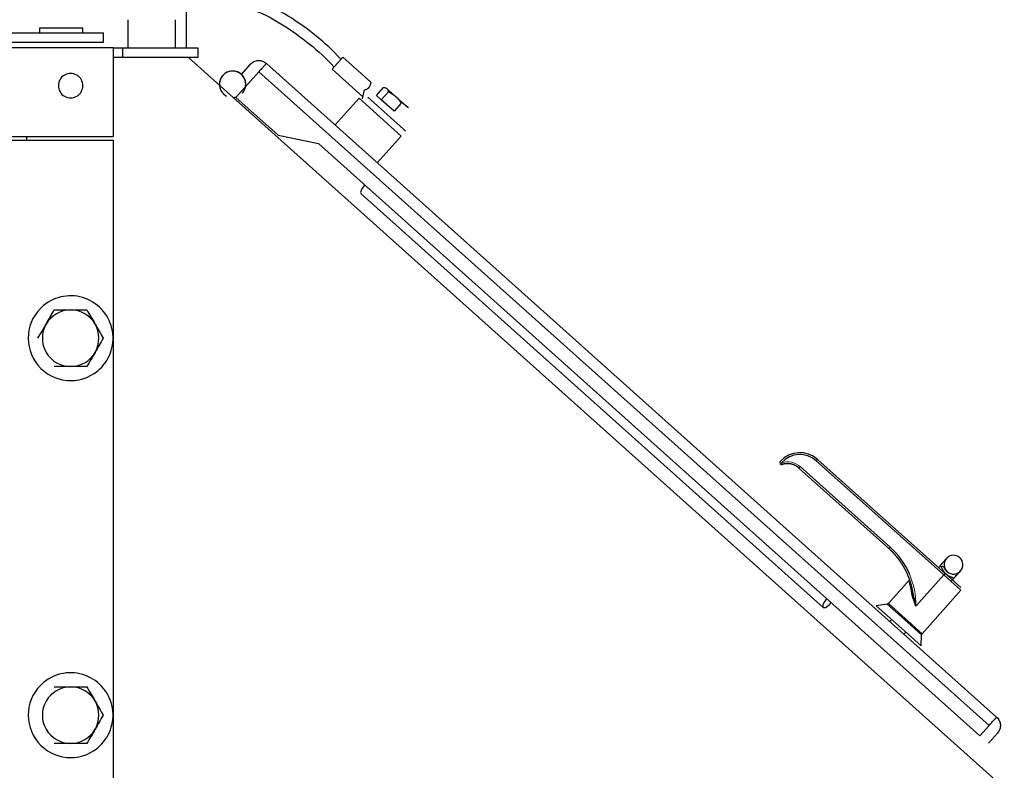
# Model space of a CAD drawing. Header units: inches. Extents: x 0 to 29700, y -16 to 21000.
# Tile 346 of 376: x 20470 to 20992, y 17010 to 17409. Entities that reach past the tile are written whole.
import ezdxf

# ---------------------------------------------------------------- set-up
doc = ezdxf.new("R2010")
doc.units = ezdxf.units.IN
doc.layers.add('254', color=7, linetype='Continuous', true_color=0xffffff)
doc.styles.add('latin_extended', font='simplex.shx')
doc.dimstyles.get("Standard").update_dxf_attribs({"dimtxt": 0.18, "dimasz": 0.18, "dimexe": 0.18, "dimexo": 0.0625, "dimgap": 0.09, "dimtad": 0, "dimtih": 1, "dimtoh": 1, "dimdec": 4, "dimzin": 0, "dimdsep": 46, "dimtxsty": 'Standard', "dimcen": 0.09, "dimadec": 0, "dimazin": 0, "dimtfac": 1, "dimtdec": 4, "dimtofl": 0, "dimtmove": 0, "dimatfit": 3, "dimfxl": 1, "dimtolj": 1, "dimtzin": 0, "dimarcsym": 0})

# ---------------------------------------------------------------- blocks, each defined once
blk = doc.blocks.new('_U5')
at = {"layer": '254', "color": 3, "linetype": 'Continuous', "lineweight": 13, "transparency": 16777216}
for p, q in [((27220.43, 17368.72), (27220.43, 13173.69)), ((18363.86, 15513.19), (18363.86, 13173.69)), ((18538.86, 13223.69), (27045.43, 13223.69))]:
    blk.add_line(p, q, dxfattribs=at)
at = {"layer": '254', "color": 3, "transparency": 16777216}
for points in [[(18538.86, 13252.86), (18538.86, 13194.52), (18363.86, 13223.69)], [(27045.43, 13194.52), (27045.43, 13252.86), (27220.43, 13223.69)]]:
    blk.add_solid(points, dxfattribs=at)
at = {"layer": 'Defpoints', "color": 0, "transparency": 16777216}
for p in [(27220.43, 17418.72), (18363.86, 15563.19), (27220.43, 13223.69)]:
    blk.add_point(p, dxfattribs=at)
at = {"layer": '254', "color": 2, "lineweight": 13, "transparency": 16777216, "insert": (22483.81, 13486.19), "char_height": 175, "attachment_point": 1, "style": 'latin_extended'}
blk.add_mtext('\\A1;8857', dxfattribs=at)

msp = doc.modelspace()

# ---------------------------------------------------------------- linework, layer by layer
at = {"layer": '254', "color": 2, "linetype": 'Continuous', "lineweight": 25}
for p, q in [((20558.36, 17393.694), (20558.36, 17412.694)), ((20527.36, 17393.694), (20527.36, 17408.694)), ((20552.36, 17408.694), (20552.36, 17393.694)), ((20094.36, 17401.694), (20514.36, 17401.694)), ((20480.36, 17404.194), (20480.36, 17401.694)), ((20503.36, 17404.194), (20480.36, 17404.194)), ((20503.36, 17401.694), (20503.36, 17404.194)), ((20514.36, 17396.694), (20514.36, 17401.694)), ((20134.36, 17396.694), (20474.36, 17396.694)), ((20474.36, 17396.694), (20514.36, 17396.694)), ((20519.36, 17393.694), (20089.36, 17393.694)), ((20519.36, 17393.694), (20519.36, 17346.694)), ((20519.36, 17393.694), (20524.36, 17393.694)), ((20524.36, 17393.694), (20524.36, 17388.694)), ((20524.36, 17393.694), (20564.36, 17393.694)), ((20564.36, 17393.694), (20564.36, 17388.694)), ((20524.36, 17388.694), (20519.36, 17388.694)), ((20564.36, 17388.694), (20524.36, 17388.694)), ((20989.36, 17003.694), (20559.36, 17388.694)), ((20587.432, 17379.667), (20592.244, 17385.041)), ((20988.124, 17038.644), (20600.717, 17385.509)), ((20635.585, 17382.477), (20638.42, 17385.643)), ((20638.42, 17385.643), (20641.255, 17388.81)), ((20656.155, 17375.469), (20641.255, 17388.81)), ((20596.714, 17381.039), (20584.565, 17367.469)), ((20635.585, 17382.477), (20651.959, 17367.817)), ((20656.155, 17375.469), (20655.838, 17373.987)), ((20651.718, 17366.691), (20652.737, 17371.446)), ((20659.128, 17368.512), (20662.921, 17372.748)), ((20665.483, 17370.453), (20661.691, 17366.217)), ((20664.25, 17372.516), (20665.523, 17371.377)), ((20665.523, 17371.377), (20671.054, 17366.424)), ((20584.565, 17367.469), (20606.915, 17347.458)), ((20649.896, 17366.979), (20637.222, 17352.824)), ((20672.247, 17346.968), (20649.896, 17366.979)), ((20654.466, 17367.585), (20673.415, 17350.62)), ((20661.691, 17366.217), (20659.128, 17368.512)), ((20668.504, 17360.118), (20661.691, 17366.217)), ((20672.296, 17364.353), (20668.504, 17360.118)), ((20671.054, 17366.424), (20675.742, 17362.227)), ((20676.17, 17361.844), (20675.742, 17362.227)), ((20673.415, 17350.62), (20674.152, 17349.96)), ((20674.582, 17349.575), (20674.152, 17349.96)), ((20089.36, 17346.694), (20519.36, 17346.694)), ((20089.36, 17344.694), (20519.36, 17344.694)), ((20473.36, 17346.689), (20473.36, 17344.686)), ((20519.36, 17344.694), (20519.36, 16534.694)), ((20606.915, 17347.458), (20628.447, 17342.944)), ((20979.31, 17028.799), (20628.447, 17342.944)), ((20659.573, 17332.812), (20672.247, 17346.968)), ((20650.96, 17316.363), (20896.078, 17096.897)), ((20930.976, 17128.066), (20883.21, 17170.834)), ((20883.863, 17171.591), (20931.629, 17128.824)), ((20960.753, 17114.828), (20893.113, 17175.389)), ((20960.243, 17113.943), (20960.072, 17114.095)), ((20960.243, 17113.943), (20969.183, 17105.938)), ((20969.105, 17107.35), (20960.753, 17114.828)), ((20941.616, 17111.129), (20930.711, 17098.949)), ((20948.592, 17082.94), (20969.183, 17105.938)), ((20930.108, 17098.626), (20924.309, 17097.795)), ((20936.229, 17087.122), (20924.309, 17097.795)), ((20930.108, 17098.626), (20939.223, 17090.466)), ((20939.652, 17090.945), (20930.711, 17098.949)), ((20935.927, 17094.28), (20935.498, 17093.801)), ((20932.504, 17090.457), (20931.503, 17089.34)), ((20948.149, 17076.449), (20936.229, 17087.122)), ((20939.223, 17090.466), (20948.337, 17082.305)), ((20948.592, 17082.94), (20939.652, 17090.945)), ((20942.948, 17087.131), (20943.377, 17087.61)), ((20938.953, 17082.669), (20939.954, 17083.787)), ((20948.149, 17076.449), (20948.337, 17082.305)), ((20979.31, 17028.799), (20984.122, 17034.174)), ((20988.592, 17030.172), (20983.78, 17024.797))]:
    msp.add_line(p, q, dxfattribs=at)
at = {"layer": '254', "color": 110, "linetype": 'Continuous', "lineweight": 13}
for p, q in [((20596.714, 17381.039), (20984.122, 17034.174)), ((20960.072, 17114.095), (20892.432, 17174.657)), ((20960.072, 17114.095), (20945.274, 17097.567))]:
    msp.add_line(p, q, dxfattribs=at)
at = {"layer": '254', "color": 2, "linetype": 'Continuous', "lineweight": 25}
for centre, radius, start, end in [((20496.86, 17373.694), 6.5, 90, 150), ((20496.86, 17373.694), 6.5, 30, 90), ((20582.763, 17374.452), 7, 48.16036, 243.43224), ((20582.763, 17374.452), 7, 318.16036, 138.16036), ((20582.763, 17374.452), 7, 318.16036, 75.43036), ((20582.763, 17374.452), 7, 48.16036, 63.43786), ((20582.763, 17374.452), 7, 349.15974, 48.16036), ((20496.86, 17373.694), 6.5, 150, 210), ((20496.86, 17373.694), 6.5, 330, 30), ((20582.763, 17374.452), 7, 138.16036, 183.74536), ((20496.86, 17373.694), 6.5, 210, 270), ((20496.86, 17373.694), 6.5, 270, 330), ((20582.763, 17374.452), 7, 272.57536, 287.15536), ((20496.86, 17239.694), 22.5, 309.64533, 129.64533), ((20496.86, 17239.694), 22.5, 129.64533, 309.64533), ((20496.86, 17239.694), 15, 90, 150), ((20496.86, 17239.694), 15, 30, 90), ((20496.86, 17239.694), 15, 150, 210), ((20496.86, 17239.694), 15, 330, 30), ((20496.86, 17239.694), 15, 210, 270), ((20496.86, 17239.694), 15, 270, 330), ((20883.775, 17164.959), 14, 48.16036, 138.16036), ((20883.76, 17164.972), 13, 48.16036, 138.16036), ((20874.09, 17173.63), 1, 138.16036, 288.16036), ((20904.28, 17098.278), 41, 23.51117, 48.16036), ((20965.246, 17119.53), 5, 48.16036, 228.16036), ((20965.246, 17119.53), 5, 228.16036, 48.16036), ((20496.86, 17039.694), 22.5, 309.64533, 129.64533), ((20496.86, 17039.694), 22.5, 129.64533, 309.64533), ((20496.86, 17039.694), 15, 90, 150), ((20496.86, 17039.694), 15, 30, 90), ((20496.86, 17039.694), 15, 150, 210), ((20496.86, 17039.694), 15, 330, 30), ((20496.86, 17039.694), 15, 210, 270), ((20496.86, 17039.694), 15, 270, 330)]:
    msp.add_arc(centre, radius, start, end, dxfattribs=at)
at = {"layer": '254', "color": 110, "linetype": 'Continuous', "lineweight": 13}
for centre, radius, start, end in [((20877.192, 17164.141), 10, 48.16036, 108.16036), ((20904.28, 17098.278), 41, 359.00637, 23.51117)]:
    msp.add_arc(centre, radius, start, end, dxfattribs=at)
at = {"layer": '254', "color": 2, "linetype": 'Continuous', "lineweight": 25}
for centre, major_axis, ratio, start_param, end_param in [((20653.628, 17319.343), (2.668, 2.98), 0.3826834, 1.3729742, 3.1415927), ((20874.09, 17173.63), (-0.312, 0.95), 0.0095338, 1.5542849, 3.1415927), ((20883.877, 17171.579), (-0.667, -0.745), 0.0190649, 4.712389, 6.2831387), ((20892.446, 17174.644), (0.667, 0.745), 0.0190649, 0.0000714, 1.5707961), ((20931.643, 17128.811), (0.667, 0.745), 0.0190649, 1.5707963, 3.1415213), ((20960.086, 17114.082), (-0.667, -0.745), 0.0190649, 3.1416396, 4.7123888), ((20942.708, 17105.002), (-0.985, -0.173), 0.4558897, 1.9154057, 3.1415923), ((20898.747, 17099.877), (-2.668, -2.98), 0.3826834, 4.5145668, 6.2831853), ((20898.747, 17099.877), (-2.668, -2.98), 0.3826834, 0.0000003, 1.7686185)]:
    msp.add_ellipse(centre, major_axis=major_axis, ratio=ratio, start_param=start_param, end_param=end_param, dxfattribs=at)
for points, knots in [([(20640.255, 17387.692), (20631.862, 17396.797), (20617.959, 17407.743), (20596.91, 17419.583), (20585.392, 17421.475), (20579.36, 17421.694)], [0, 0, 0, 0, 0.5082549, 0.7538279, 1, 1, 1, 1]), ([(20579.36, 17416.194), (20584.741, 17415.982), (20595.22, 17414.259), (20615.05, 17403.011), (20628.407, 17392.52), (20636.586, 17383.595)], [0, 0, 0, 0, 0.232874, 0.4738571, 1, 1, 1, 1]), ([(20592.244, 17385.041), (20592.506, 17385.334), (20592.797, 17385.601), (20593.425, 17386.072), (20593.762, 17386.277), (20594.47, 17386.617), (20594.841, 17386.753), (20595.602, 17386.948), (20595.992, 17387.008), (20596.776, 17387.052), (20597.17, 17387.035), (20597.948, 17386.924), (20598.331, 17386.831), (20599.072, 17386.57), (20599.43, 17386.404), (20600.106, 17386.004), (20600.424, 17385.771), (20600.717, 17385.509)], [0, 0, 0, 0, 0.125, 0.125, 0.25, 0.25, 0.375, 0.375, 0.5, 0.5, 0.625, 0.625, 0.75, 0.75, 0.875, 0.875, 1, 1, 1, 1]), ([(20600.717, 17385.509), (20600.714, 17385.507), (20600.689, 17385.478), (20600.589, 17385.366), (20600.512, 17385.281), (20600.312, 17385.057), (20600.188, 17384.918), (20599.897, 17384.593), (20599.73, 17384.407), (20599.359, 17383.993), (20599.156, 17383.766), (20598.72, 17383.279), (20598.488, 17383.02), (20598.004, 17382.479), (20597.752, 17382.198), (20597.238, 17381.624), (20596.976, 17381.332), (20596.714, 17381.039)], [0, 0, 0, 0, 0.1205207, 0.1205207, 0.2461606, 0.2461606, 0.3718005, 0.3718005, 0.4974404, 0.4974404, 0.6230803, 0.6230803, 0.7487202, 0.7487202, 0.8743601, 0.8743601, 1, 1, 1, 1]), ([(20652.737, 17371.446), (20652.748, 17371.449), (20652.771, 17371.454), (20652.806, 17371.463), (20652.841, 17371.471), (20652.875, 17371.48), (20652.909, 17371.489), (20652.943, 17371.498), (20652.977, 17371.508), (20653.011, 17371.517), (20653.044, 17371.527), (20653.078, 17371.536), (20653.111, 17371.546), (20653.144, 17371.556), (20653.177, 17371.566), (20653.209, 17371.577), (20653.242, 17371.587), (20653.274, 17371.598), (20653.306, 17371.608), (20653.338, 17371.619), (20653.37, 17371.63), (20653.402, 17371.642), (20653.433, 17371.653), (20653.464, 17371.664), (20653.495, 17371.676), (20653.526, 17371.688), (20653.557, 17371.699), (20653.587, 17371.711), (20653.618, 17371.724), (20653.648, 17371.736), (20653.678, 17371.748), (20653.708, 17371.761), (20653.737, 17371.773), (20653.767, 17371.786), (20653.796, 17371.799), (20653.825, 17371.812), (20653.844, 17371.821), (20653.854, 17371.825)], [0, 0, 0, 0, 0.0306933, 0.0612539, 0.0916824, 0.1219795, 0.1521459, 0.1821822, 0.2120892, 0.2418674, 0.2715176, 0.3010405, 0.3304368, 0.3597073, 0.3888526, 0.4178736, 0.4467709, 0.4755453, 0.5041976, 0.5327286, 0.5611391, 0.5894298, 0.6176016, 0.6456553, 0.6735917, 0.7014118, 0.7291162, 0.756706, 0.7841819, 0.8115448, 0.8387958, 0.8659356, 0.8929651, 0.9198854, 0.9466973, 0.9734019, 1, 1, 1, 1]), ([(20653.854, 17371.825), (20653.863, 17371.829), (20653.882, 17371.838), (20653.91, 17371.851), (20653.937, 17371.864), (20653.965, 17371.878), (20653.993, 17371.891), (20654.02, 17371.905), (20654.047, 17371.919), (20654.074, 17371.933), (20654.101, 17371.947), (20654.127, 17371.961), (20654.154, 17371.975), (20654.18, 17371.99), (20654.206, 17372.004), (20654.232, 17372.019), (20654.258, 17372.033), (20654.283, 17372.048), (20654.309, 17372.063), (20654.334, 17372.078), (20654.359, 17372.093), (20654.384, 17372.109), (20654.408, 17372.124), (20654.433, 17372.14), (20654.457, 17372.155), (20654.481, 17372.171), (20654.505, 17372.187), (20654.529, 17372.203), (20654.552, 17372.219), (20654.576, 17372.235), (20654.599, 17372.251), (20654.622, 17372.267), (20654.645, 17372.284), (20654.667, 17372.3), (20654.69, 17372.317), (20654.712, 17372.334), (20654.734, 17372.351), (20654.756, 17372.368), (20654.777, 17372.385), (20654.799, 17372.402), (20654.82, 17372.419), (20654.841, 17372.436), (20654.862, 17372.454), (20654.883, 17372.471), (20654.903, 17372.489), (20654.923, 17372.507), (20654.943, 17372.524), (20654.963, 17372.542), (20654.983, 17372.56), (20655.002, 17372.578), (20655.021, 17372.596), (20655.041, 17372.615), (20655.059, 17372.633), (20655.078, 17372.651), (20655.096, 17372.67), (20655.115, 17372.688), (20655.133, 17372.707), (20655.15, 17372.726), (20655.168, 17372.744), (20655.191, 17372.77), (20655.219, 17372.801), (20655.253, 17372.839), (20655.285, 17372.878), (20655.317, 17372.917), (20655.348, 17372.956), (20655.378, 17372.995), (20655.407, 17373.035), (20655.435, 17373.076), (20655.463, 17373.116), (20655.49, 17373.157), (20655.516, 17373.198), (20655.541, 17373.24), (20655.566, 17373.282), (20655.589, 17373.324), (20655.612, 17373.366), (20655.634, 17373.409), (20655.655, 17373.452), (20655.675, 17373.495), (20655.694, 17373.539), (20655.713, 17373.583), (20655.73, 17373.627), (20655.747, 17373.671), (20655.763, 17373.716), (20655.777, 17373.76), (20655.791, 17373.805), (20655.804, 17373.85), (20655.817, 17373.896), (20655.828, 17373.941), (20655.835, 17373.972), (20655.838, 17373.987)], [0, 0, 0, 0, 0.0092933, 0.0185579, 0.0277942, 0.0370024, 0.0461831, 0.0553365, 0.0644629, 0.0735627, 0.0826363, 0.0916841, 0.1007063, 0.1097033, 0.1186756, 0.1276235, 0.1365474, 0.1454476, 0.1543245, 0.1631786, 0.1720101, 0.1808196, 0.1896073, 0.1983737, 0.2071192, 0.2158442, 0.224549, 0.2332342, 0.2419, 0.2505469, 0.2591754, 0.2677859, 0.2763786, 0.2849542, 0.293513, 0.3020555, 0.310582, 0.319093, 0.327589, 0.3360704, 0.3445376, 0.352991, 0.3614312, 0.3698585, 0.3782734, 0.3866764, 0.3950679, 0.4034483, 0.4118182, 0.420178, 0.428528, 0.4368689, 0.4452011, 0.4535249, 0.461841, 0.4701497, 0.4784516, 0.486747, 0.4950365, 0.5033206, 0.5197676, 0.5362316, 0.5527162, 0.5692251, 0.5857618, 0.6023301, 0.6189335, 0.6355757, 0.6522601, 0.6689902, 0.6857697, 0.7026019, 0.7194903, 0.7364383, 0.7534492, 0.7705264, 0.7876731, 0.8048927, 0.8221883, 0.8395631, 0.8570202, 0.8745627, 0.8921936, 0.9099159, 0.9277326, 0.9456465, 0.9636605, 0.9817774, 1, 1, 1, 1]), ([(20883.21, 17170.834), (20883.198, 17170.844), (20883.176, 17170.864), (20883.142, 17170.894), (20883.108, 17170.924), (20883.073, 17170.954), (20883.038, 17170.983), (20883.004, 17171.013), (20882.968, 17171.042), (20882.933, 17171.071), (20882.898, 17171.101), (20882.862, 17171.13), (20882.826, 17171.159), (20882.79, 17171.187), (20882.753, 17171.216), (20882.716, 17171.245), (20882.68, 17171.273), (20882.642, 17171.301), (20882.605, 17171.329), (20882.568, 17171.357), (20882.53, 17171.385), (20882.492, 17171.413), (20882.454, 17171.441), (20882.415, 17171.468), (20882.377, 17171.495), (20882.338, 17171.522), (20882.299, 17171.549), (20882.26, 17171.576), (20882.22, 17171.603), (20882.18, 17171.629), (20882.141, 17171.655), (20882.1, 17171.682), (20882.06, 17171.707), (20882.02, 17171.733), (20881.979, 17171.759), (20881.938, 17171.784), (20881.897, 17171.81), (20881.856, 17171.835), (20881.814, 17171.86), (20881.772, 17171.884), (20881.73, 17171.909), (20881.688, 17171.933), (20881.646, 17171.957), (20881.603, 17171.981), (20881.561, 17172.005), (20881.518, 17172.029), (20881.475, 17172.052), (20881.431, 17172.075), (20881.388, 17172.098), (20881.344, 17172.121), (20881.3, 17172.144), (20881.256, 17172.166), (20881.212, 17172.188), (20881.167, 17172.21), (20881.123, 17172.232), (20881.078, 17172.253), (20881.033, 17172.274), (20880.988, 17172.296), (20880.943, 17172.316), (20880.897, 17172.337), (20880.851, 17172.357), (20880.805, 17172.378), (20880.759, 17172.398), (20880.713, 17172.417), (20880.667, 17172.437), (20880.62, 17172.456), (20880.573, 17172.475), (20880.527, 17172.494), (20880.48, 17172.512), (20880.432, 17172.531), (20880.385, 17172.549), (20880.337, 17172.566), (20880.29, 17172.584), (20880.242, 17172.601), (20880.194, 17172.618), (20880.146, 17172.635), (20880.097, 17172.652), (20880.049, 17172.668), (20880, 17172.684), (20879.952, 17172.7), (20879.903, 17172.715), (20879.854, 17172.73), (20879.805, 17172.745), (20879.755, 17172.76), (20879.706, 17172.774), (20879.657, 17172.789), (20879.607, 17172.803), (20879.557, 17172.816), (20879.507, 17172.829), (20879.457, 17172.843), (20879.407, 17172.855), (20879.357, 17172.868), (20879.306, 17172.88), (20879.256, 17172.892), (20879.205, 17172.904), (20879.155, 17172.915), (20879.104, 17172.926), (20879.041, 17172.94), (20878.967, 17172.955), (20878.88, 17172.972), (20878.794, 17172.988), (20878.706, 17173.003), (20878.619, 17173.017), (20878.531, 17173.031), (20878.443, 17173.043), (20878.354, 17173.055), (20878.265, 17173.066), (20878.176, 17173.076), (20878.086, 17173.086), (20877.996, 17173.094), (20877.906, 17173.101), (20877.815, 17173.108), (20877.724, 17173.114), (20877.633, 17173.119), (20877.542, 17173.122), (20877.451, 17173.125), (20877.359, 17173.127), (20877.267, 17173.128), (20877.175, 17173.129), (20877.083, 17173.128), (20876.99, 17173.126), (20876.898, 17173.123), (20876.805, 17173.12), (20876.712, 17173.115), (20876.619, 17173.11), (20876.526, 17173.103), (20876.433, 17173.095), (20876.34, 17173.087), (20876.247, 17173.077), (20876.154, 17173.067), (20876.061, 17173.055), (20875.967, 17173.043), (20875.874, 17173.03), (20875.781, 17173.015), (20875.688, 17173), (20875.595, 17172.983), (20875.502, 17172.966), (20875.41, 17172.948), (20875.317, 17172.928), (20875.224, 17172.908), (20875.132, 17172.886), (20875.04, 17172.864), (20874.948, 17172.841), (20874.856, 17172.816), (20874.765, 17172.791), (20874.673, 17172.765), (20874.582, 17172.738), (20874.492, 17172.71), (20874.431, 17172.69), (20874.401, 17172.68)], [0, 0, 0, 0, 0.0048035, 0.0096169, 0.0144403, 0.0192736, 0.0241167, 0.0289696, 0.0338324, 0.0387049, 0.0435871, 0.0484791, 0.0533807, 0.0582919, 0.0632127, 0.068143, 0.0730828, 0.0780322, 0.0829909, 0.0879591, 0.0929366, 0.0979234, 0.1029194, 0.1079247, 0.1129392, 0.1179628, 0.1229955, 0.1280373, 0.133088, 0.1381478, 0.1432164, 0.1482938, 0.1533801, 0.1584752, 0.1635789, 0.1686914, 0.1738124, 0.178942, 0.1840801, 0.1892266, 0.1943816, 0.1995448, 0.2047164, 0.2098962, 0.2150842, 0.2202803, 0.2254844, 0.2306966, 0.2359167, 0.2411446, 0.2463804, 0.251624, 0.2568752, 0.2621341, 0.2674006, 0.2726746, 0.277956, 0.2832448, 0.2885409, 0.2938442, 0.2991547, 0.3044724, 0.309797, 0.3151287, 0.3204672, 0.3258126, 0.3311648, 0.3365236, 0.3418891, 0.3472611, 0.3526396, 0.3580245, 0.3634157, 0.3688132, 0.3742168, 0.3796266, 0.3850423, 0.3904641, 0.3958916, 0.401325, 0.4067641, 0.4122088, 0.4176591, 0.4231148, 0.428576, 0.4340424, 0.4395141, 0.4449909, 0.4504728, 0.4559597, 0.4614514, 0.466948, 0.4724493, 0.4779552, 0.4834657, 0.4889807, 0.4945001, 0.5000237, 0.5093333, 0.51867, 0.5280334, 0.5374232, 0.5468388, 0.55628, 0.5657464, 0.5752375, 0.584753, 0.5942924, 0.6038552, 0.6134411, 0.6230497, 0.6326804, 0.6423328, 0.6520065, 0.661701, 0.6714159, 0.6811505, 0.6909046, 0.7006775, 0.7104687, 0.7202779, 0.7301044, 0.7399478, 0.7498074, 0.759683, 0.7695737, 0.7794793, 0.789399, 0.7993324, 0.8092789, 0.819238, 0.8292091, 0.8391917, 0.8491851, 0.8591888, 0.8692023, 0.879225, 0.8892563, 0.8992956, 0.9093423, 0.9193958, 0.9294556, 0.9395211, 0.9495917, 0.9596668, 0.9697457, 0.979828, 0.9899129, 1, 1, 1, 1]), ([(20943.693, 17105.174), (20943.687, 17105.208), (20943.675, 17105.275), (20943.657, 17105.377), (20943.639, 17105.478), (20943.62, 17105.58), (20943.6, 17105.683), (20943.581, 17105.786), (20943.561, 17105.89), (20943.541, 17105.994), (20943.52, 17106.099), (20943.499, 17106.204), (20943.477, 17106.31), (20943.455, 17106.416), (20943.433, 17106.522), (20943.41, 17106.629), (20943.387, 17106.737), (20943.363, 17106.845), (20943.339, 17106.953), (20943.315, 17107.062), (20943.29, 17107.172), (20943.265, 17107.282), (20943.239, 17107.392), (20943.213, 17107.503), (20943.187, 17107.614), (20943.16, 17107.726), (20943.132, 17107.838), (20943.104, 17107.95), (20943.076, 17108.064), (20943.047, 17108.177), (20943.018, 17108.291), (20942.988, 17108.405), (20942.957, 17108.52), (20942.927, 17108.636), (20942.895, 17108.751), (20942.864, 17108.868), (20942.831, 17108.984), (20942.799, 17109.101), (20942.765, 17109.219), (20942.732, 17109.337), (20942.697, 17109.455), (20942.663, 17109.574), (20942.627, 17109.693), (20942.591, 17109.813), (20942.555, 17109.933), (20942.518, 17110.053), (20942.481, 17110.174), (20942.443, 17110.295), (20942.404, 17110.417), (20942.365, 17110.539), (20942.325, 17110.661), (20942.285, 17110.784), (20942.244, 17110.907), (20942.203, 17111.031), (20942.161, 17111.155), (20942.118, 17111.279), (20942.075, 17111.404), (20942.031, 17111.529), (20941.987, 17111.655), (20941.942, 17111.78), (20941.896, 17111.907), (20941.85, 17112.033), (20941.803, 17112.16), (20941.756, 17112.288), (20941.708, 17112.415), (20941.659, 17112.543), (20941.61, 17112.672), (20941.56, 17112.8), (20941.509, 17112.929), (20941.458, 17113.059), (20941.406, 17113.188), (20941.354, 17113.319), (20941.301, 17113.449), (20941.247, 17113.58), (20941.192, 17113.711), (20941.137, 17113.842), (20941.081, 17113.974), (20941.024, 17114.105), (20940.967, 17114.238), (20940.909, 17114.37), (20940.85, 17114.503), (20940.791, 17114.636), (20940.731, 17114.77), (20940.67, 17114.903), (20940.608, 17115.037), (20940.546, 17115.171), (20940.483, 17115.306), (20940.419, 17115.441), (20940.355, 17115.576), (20940.29, 17115.711), (20940.224, 17115.846), (20940.157, 17115.982), (20940.089, 17116.118), (20940.021, 17116.254), (20939.952, 17116.391), (20939.882, 17116.528), (20939.812, 17116.665), (20939.74, 17116.802), (20939.668, 17116.939), (20939.595, 17117.076), (20939.521, 17117.214), (20939.447, 17117.352), (20939.372, 17117.49), (20939.295, 17117.629), (20939.218, 17117.767), (20939.141, 17117.906), (20939.062, 17118.045), (20938.983, 17118.184), (20938.902, 17118.323), (20938.821, 17118.462), (20938.739, 17118.601), (20938.656, 17118.741), (20938.573, 17118.881), (20938.488, 17119.021), (20938.403, 17119.161), (20938.317, 17119.301), (20938.23, 17119.441), (20938.142, 17119.581), (20938.053, 17119.721), (20937.963, 17119.862), (20937.873, 17120.003), (20937.781, 17120.143), (20937.689, 17120.284), (20937.595, 17120.425), (20937.501, 17120.566), (20937.406, 17120.707), (20937.31, 17120.848), (20937.213, 17120.989), (20937.116, 17121.13), (20937.017, 17121.271), (20936.917, 17121.412), (20936.817, 17121.553), (20936.715, 17121.694), (20936.613, 17121.835), (20936.509, 17121.976), (20936.405, 17122.117), (20936.3, 17122.259), (20936.193, 17122.4), (20936.086, 17122.541), (20935.978, 17122.682), (20935.869, 17122.823), (20935.759, 17122.963), (20935.648, 17123.104), (20935.536, 17123.245), (20935.423, 17123.386), (20935.309, 17123.526), (20935.194, 17123.667), (20935.078, 17123.807), (20934.961, 17123.948), (20934.843, 17124.088), (20934.724, 17124.228), (20934.604, 17124.368), (20934.483, 17124.508), (20934.361, 17124.647), (20934.238, 17124.787), (20934.114, 17124.926), (20933.989, 17125.065), (20933.863, 17125.204), (20933.736, 17125.343), (20933.608, 17125.482), (20933.479, 17125.62), (20933.349, 17125.758), (20933.218, 17125.896), (20933.085, 17126.034), (20932.952, 17126.171), (20932.818, 17126.309), (20932.682, 17126.446), (20932.546, 17126.582), (20932.409, 17126.719), (20932.27, 17126.855), (20932.131, 17126.991), (20931.99, 17127.126), (20931.848, 17127.262), (20931.706, 17127.397), (20931.562, 17127.531), (20931.417, 17127.666), (20931.271, 17127.799), (20931.124, 17127.933), (20931.026, 17128.022), (20930.976, 17128.066)], [0, 0, 0, 0, 0.0038336, 0.0076879, 0.0115628, 0.0154584, 0.0193746, 0.0233114, 0.0272689, 0.031247, 0.0352457, 0.0392651, 0.0433051, 0.0473658, 0.0514471, 0.055549, 0.0596715, 0.0638147, 0.0679786, 0.0721631, 0.0763682, 0.0805939, 0.0848403, 0.0891073, 0.093395, 0.0977033, 0.1020322, 0.1063818, 0.110752, 0.1151428, 0.1195543, 0.1239864, 0.1284392, 0.1329126, 0.1374066, 0.1419213, 0.1464566, 0.1510125, 0.1555891, 0.1601863, 0.1648041, 0.1694426, 0.1741018, 0.1787815, 0.1834819, 0.188203, 0.1929446, 0.197707, 0.2024899, 0.2072935, 0.2121177, 0.2169626, 0.2218281, 0.2267142, 0.231621, 0.2365484, 0.2414964, 0.2464651, 0.2514544, 0.2564644, 0.261495, 0.2665462, 0.2716181, 0.2767106, 0.2818238, 0.2869575, 0.292112, 0.297287, 0.3024827, 0.307699, 0.312936, 0.3181936, 0.3234719, 0.3287707, 0.3340903, 0.3394304, 0.3447912, 0.3501726, 0.3555747, 0.3609974, 0.3664407, 0.3719047, 0.3773893, 0.3828946, 0.3884205, 0.393967, 0.3995342, 0.405122, 0.4107304, 0.4163595, 0.4220092, 0.4276796, 0.4333705, 0.4390822, 0.4448144, 0.4505673, 0.4563409, 0.4621351, 0.4679499, 0.4737853, 0.4796414, 0.4855181, 0.4914155, 0.4973335, 0.5032721, 0.5092314, 0.5152113, 0.5212119, 0.527233, 0.5332749, 0.5393373, 0.5454204, 0.5515242, 0.5576485, 0.5637936, 0.5699592, 0.5761455, 0.5823524, 0.58858, 0.5948282, 0.601097, 0.6073865, 0.6136966, 0.6200273, 0.6263787, 0.6327507, 0.6391434, 0.6455567, 0.6519906, 0.6584452, 0.6649204, 0.6714162, 0.6779327, 0.6844699, 0.6910276, 0.697606, 0.704205, 0.7108247, 0.717465, 0.724126, 0.7308075, 0.7375098, 0.7442326, 0.7509761, 0.7577402, 0.764525, 0.7713304, 0.7781565, 0.7850031, 0.7918705, 0.7987584, 0.805667, 0.8125963, 0.8195461, 0.8265166, 0.8335078, 0.8405195, 0.847552, 0.854605, 0.8616787, 0.868773, 0.875888, 0.8830236, 0.8901799, 0.8973567, 0.9045543, 0.9117724, 0.9190112, 0.9262706, 0.9335507, 0.9408514, 0.9481728, 0.9555147, 0.9628774, 0.9702606, 0.9776645, 0.985089, 0.9925342, 1, 1, 1, 1]), ([(20963.986, 17110.633), (20964.036, 17110.688), (20964.305, 17110.984), (20964.733, 17111.457), (20965.122, 17111.939), (20965.273, 17112.272), (20965.154, 17112.496), (20964.763, 17112.678), (20964.136, 17112.896), (20963.351, 17113.214), (20962.506, 17113.663), (20961.696, 17114.232), (20960.969, 17114.894), (20960.33, 17115.624), (20959.795, 17116.405), (20959.381, 17117.183), (20959.08, 17117.876), (20958.847, 17118.394), (20958.617, 17118.678), (20958.336, 17118.724), (20957.927, 17118.522), (20957.562, 17118.213), (20957.328, 17117.994)], [0, 0, 0, 0, 0.0138337, 0.0751138, 0.1338357, 0.1904191, 0.2456131, 0.300231, 0.3547172, 0.4088222, 0.4616013, 0.5117284, 0.5579745, 0.6033868, 0.6495444, 0.695212, 0.7395955, 0.7829786, 0.8271856, 0.8744034, 0.9260978, 1, 1, 1, 1]), ([(20961.316, 17122.605), (20961.113, 17122.395), (20960.377, 17121.592), (20959.281, 17120.362), (20958.294, 17119.255), (20958.093, 17119.03)], [0, 0, 0, 0, 0.2361551, 0.8485977, 1, 1, 1, 1]), ([(20961.78, 17115.939), (20961.714, 17115.998), (20961.484, 17116.214), (20961.158, 17116.628), (20960.657, 17117.368), (20960.173, 17118.249), (20959.758, 17118.618), (20959.45, 17118.671), (20959.382, 17118.675)], [0, 0, 0, 0, 0.0388777, 0.1400553, 0.2536311, 0.5320661, 0.9002528, 1, 1, 1, 1]), ([(20964.69, 17111.415), (20964.84, 17111.582), (20965.57, 17112.407), (20966.422, 17113.418), (20966.591, 17113.891), (20966.524, 17114.029)], [0, 0, 0, 0, 0.1235656, 0.6324198, 1, 1, 1, 1]), ([(20964.708, 17111.434), (20965.398, 17112.206), (20966.767, 17113.741), (20968.014, 17115.188), (20968.551, 17115.739), (20968.993, 17116.216), (20969.078, 17116.317)], [0, 0, 0, 0, 0.2941921, 0.6646618, 0.9433257, 1, 1, 1, 1]), ([(20941.987, 17111.654), (20941.958, 17111.735), (20941.907, 17111.878), (20941.851, 17112.032), (20941.817, 17112.123), (20941.81, 17112.143), (20941.81, 17112.143)], [0, 0, 0, 0, 0.2533634, 0.5042523, 0.7540462, 1, 1, 1, 1]), ([(20943.115, 17104.637), (20943.112, 17104.655), (20943.108, 17104.692), (20943.1, 17104.746), (20943.093, 17104.799), (20943.085, 17104.853), (20943.078, 17104.907), (20943.07, 17104.96), (20943.062, 17105.013), (20943.054, 17105.066), (20943.047, 17105.119), (20943.039, 17105.172), (20943.031, 17105.224), (20943.023, 17105.276), (20943.015, 17105.328), (20943.007, 17105.38), (20942.999, 17105.432), (20942.99, 17105.484), (20942.982, 17105.535), (20942.974, 17105.586), (20942.966, 17105.637), (20942.957, 17105.688), (20942.949, 17105.739), (20942.94, 17105.789), (20942.932, 17105.84), (20942.923, 17105.89), (20942.915, 17105.94), (20942.906, 17105.99), (20942.897, 17106.039), (20942.889, 17106.089), (20942.88, 17106.138), (20942.871, 17106.187), (20942.862, 17106.236), (20942.854, 17106.284), (20942.845, 17106.333), (20942.836, 17106.381), (20942.827, 17106.429), (20942.818, 17106.477), (20942.809, 17106.525), (20942.8, 17106.572), (20942.791, 17106.62), (20942.782, 17106.667), (20942.773, 17106.714), (20942.764, 17106.76), (20942.754, 17106.807), (20942.745, 17106.853), (20942.736, 17106.899), (20942.727, 17106.945), (20942.718, 17106.991), (20942.708, 17107.037), (20942.699, 17107.082), (20942.69, 17107.127), (20942.68, 17107.172), (20942.671, 17107.217), (20942.662, 17107.261), (20942.652, 17107.305), (20942.643, 17107.349), (20942.634, 17107.393), (20942.624, 17107.437), (20942.615, 17107.48), (20942.605, 17107.524), (20942.596, 17107.567), (20942.586, 17107.61), (20942.577, 17107.652), (20942.568, 17107.694), (20942.558, 17107.737), (20942.549, 17107.779), (20942.539, 17107.82), (20942.53, 17107.862), (20942.52, 17107.903), (20942.511, 17107.944), (20942.501, 17107.985), (20942.492, 17108.026), (20942.482, 17108.066), (20942.473, 17108.106), (20942.464, 17108.146), (20942.454, 17108.186), (20942.445, 17108.226), (20942.435, 17108.265), (20942.426, 17108.304), (20942.416, 17108.343), (20942.407, 17108.381), (20942.398, 17108.42), (20942.388, 17108.458), (20942.379, 17108.496), (20942.369, 17108.533), (20942.36, 17108.571), (20942.351, 17108.608), (20942.341, 17108.645), (20942.332, 17108.682), (20942.323, 17108.718), (20942.314, 17108.755), (20942.304, 17108.791), (20942.295, 17108.826), (20942.286, 17108.862), (20942.277, 17108.897), (20942.268, 17108.932), (20942.259, 17108.967), (20942.249, 17109.002), (20942.24, 17109.036), (20942.231, 17109.07), (20942.222, 17109.104), (20942.213, 17109.138), (20942.204, 17109.171), (20942.196, 17109.204), (20942.187, 17109.237), (20942.178, 17109.269), (20942.169, 17109.302), (20942.118, 17109.488), (20942.028, 17109.807), (20941.93, 17110.14), (20941.878, 17110.314), (20941.861, 17110.37)], [0, 0, 0, 0, 0.0070896, 0.0141736, 0.021252, 0.0283248, 0.035392, 0.0424539, 0.0495103, 0.0565613, 0.0636071, 0.0706476, 0.0776829, 0.0847131, 0.0917382, 0.0987582, 0.1057733, 0.1127835, 0.1197888, 0.1267893, 0.133785, 0.140776, 0.1477624, 0.1547442, 0.1617214, 0.1686941, 0.1756625, 0.1826264, 0.1895861, 0.1965414, 0.2034926, 0.2104396, 0.2173825, 0.2243214, 0.2312563, 0.2381873, 0.2451144, 0.2520377, 0.2589572, 0.2658731, 0.2727853, 0.2796939, 0.2865989, 0.2935005, 0.3003987, 0.3072935, 0.3141851, 0.3210734, 0.3279584, 0.3348404, 0.3417193, 0.3485952, 0.3554681, 0.3623381, 0.3692053, 0.3760697, 0.3829314, 0.3897904, 0.3966468, 0.4035006, 0.410352, 0.4172009, 0.4240474, 0.4308916, 0.4377336, 0.4445734, 0.451411, 0.4582465, 0.46508, 0.4719116, 0.4787412, 0.485569, 0.492395, 0.4992193, 0.5060419, 0.5128628, 0.5196823, 0.5265002, 0.5333167, 0.5401318, 0.5469457, 0.5537582, 0.5605696, 0.5673798, 0.5741889, 0.580997, 0.5878042, 0.5946104, 0.6014158, 0.6082205, 0.6150244, 0.6218276, 0.6286303, 0.6354323, 0.642234, 0.6490351, 0.655836, 0.6626365, 0.6694367, 0.6762368, 0.6830368, 0.6898367, 0.6966365, 0.7034365, 0.7102365, 0.7170367, 0.7238372, 0.7306379, 0.737439, 0.8424283, 0.9472129, 1, 1, 1, 1]), ([(20943.693, 17105.174), (20943.69, 17105.192), (20943.684, 17105.228), (20943.674, 17105.282), (20943.664, 17105.336), (20943.655, 17105.389), (20943.645, 17105.442), (20943.635, 17105.495), (20943.626, 17105.548), (20943.616, 17105.601), (20943.606, 17105.653), (20943.596, 17105.706), (20943.586, 17105.758), (20943.576, 17105.81), (20943.566, 17105.861), (20943.556, 17105.913), (20943.546, 17105.964), (20943.536, 17106.015), (20943.526, 17106.066), (20943.516, 17106.117), (20943.506, 17106.168), (20943.496, 17106.218), (20943.485, 17106.269), (20943.475, 17106.319), (20943.465, 17106.369), (20943.455, 17106.418), (20943.444, 17106.468), (20943.434, 17106.517), (20943.423, 17106.567), (20943.413, 17106.616), (20943.403, 17106.664), (20943.392, 17106.713), (20943.382, 17106.761), (20943.371, 17106.81), (20943.36, 17106.858), (20943.35, 17106.906), (20943.339, 17106.953), (20943.329, 17107.001), (20943.318, 17107.048), (20943.307, 17107.096), (20943.297, 17107.143), (20943.286, 17107.189), (20943.275, 17107.236), (20943.265, 17107.282), (20943.254, 17107.329), (20943.243, 17107.375), (20943.232, 17107.421), (20943.222, 17107.466), (20943.211, 17107.512), (20943.2, 17107.557), (20943.189, 17107.603), (20943.178, 17107.648), (20943.168, 17107.692), (20943.157, 17107.737), (20943.146, 17107.782), (20943.135, 17107.826), (20943.124, 17107.87), (20943.113, 17107.914), (20943.102, 17107.958), (20943.051, 17108.161), (20942.96, 17108.514), (20942.873, 17108.834), (20942.83, 17108.989)], [0, 0, 0, 0, 0.0126136, 0.0252119, 0.037795, 0.0503631, 0.0629164, 0.0754552, 0.0879795, 0.1004896, 0.1129856, 0.1254679, 0.1379364, 0.1503916, 0.1628334, 0.1752623, 0.1876782, 0.2000815, 0.2124723, 0.2248508, 0.2372173, 0.2495719, 0.2619148, 0.2742462, 0.2865664, 0.2988754, 0.3111736, 0.3234612, 0.3357382, 0.348005, 0.3602617, 0.3725085, 0.3847457, 0.3969735, 0.409192, 0.4214014, 0.4336021, 0.4457941, 0.4579776, 0.470153, 0.4823203, 0.4944799, 0.5066319, 0.5187765, 0.5309139, 0.5430444, 0.5551681, 0.5672853, 0.5793961, 0.5915009, 0.6035997, 0.6156929, 0.6277805, 0.6398629, 0.6519403, 0.6640128, 0.6760807, 0.6881442, 0.7002035, 0.7122587, 0.8573526, 1, 1, 1, 1]), ([(20945.274, 17097.567), (20945.268, 17097.586), (20945.257, 17097.623), (20945.239, 17097.678), (20945.222, 17097.735), (20945.204, 17097.792), (20945.186, 17097.849), (20945.167, 17097.907), (20945.148, 17097.966), (20945.129, 17098.025), (20945.11, 17098.084), (20945.09, 17098.145), (20945.071, 17098.205), (20945.05, 17098.267), (20945.03, 17098.328), (20945.009, 17098.391), (20944.988, 17098.454), (20944.967, 17098.517), (20944.945, 17098.581), (20944.924, 17098.646), (20944.901, 17098.711), (20944.879, 17098.776), (20944.856, 17098.842), (20944.834, 17098.909), (20944.81, 17098.976), (20944.787, 17099.044), (20944.763, 17099.112), (20944.739, 17099.181), (20944.715, 17099.25), (20944.691, 17099.32), (20944.662, 17099.4), (20944.626, 17099.504), (20944.577, 17099.641), (20944.516, 17099.813), (20944.442, 17100.02), (20944.356, 17100.261), (20944.259, 17100.537), (20944.15, 17100.846), (20944.051, 17101.13), (20943.967, 17101.374), (20943.903, 17101.565), (20943.841, 17101.748), (20943.784, 17101.922), (20943.73, 17102.089), (20943.68, 17102.247), (20943.634, 17102.397), (20943.59, 17102.538), (20943.55, 17102.672), (20943.514, 17102.798), (20943.48, 17102.916), (20943.45, 17103.029), (20943.42, 17103.139), (20943.392, 17103.247), (20943.365, 17103.355), (20943.339, 17103.461), (20943.314, 17103.565), (20943.291, 17103.669), (20943.268, 17103.771), (20943.247, 17103.872), (20943.227, 17103.972), (20943.207, 17104.071), (20943.189, 17104.168), (20943.172, 17104.264), (20943.156, 17104.359), (20943.141, 17104.453), (20943.128, 17104.546), (20943.119, 17104.607), (20943.115, 17104.637)], [0, 0, 0, 0, 0.0074858, 0.0150515, 0.0226973, 0.0304231, 0.038229, 0.046115, 0.0540811, 0.0621273, 0.0702538, 0.0784604, 0.0867473, 0.0951144, 0.1035618, 0.1120894, 0.1206974, 0.1293857, 0.1381544, 0.1470034, 0.1559328, 0.1649426, 0.1740328, 0.1832035, 0.1924546, 0.2017862, 0.2111982, 0.2206908, 0.2302639, 0.2399175, 0.2496517, 0.2638145, 0.2828832, 0.3068578, 0.3357383, 0.3695248, 0.4082171, 0.4518152, 0.500319, 0.52869, 0.5559279, 0.5820331, 0.6070055, 0.6308453, 0.6535527, 0.675128, 0.6955713, 0.714883, 0.7330634, 0.750113, 0.7661956, 0.7821033, 0.7978363, 0.8133951, 0.8287801, 0.8439916, 0.85903, 0.8738959, 0.8885896, 0.9031116, 0.9174623, 0.9316423, 0.9456521, 0.9594922, 0.9731632, 0.9866656, 1, 1, 1, 1]), ([(20945.274, 17097.567), (20945.06, 17098.866), (20944.781, 17100.14), (20944.204, 17102.69), (20943.911, 17103.932), (20943.693, 17105.174)], [0, 0, 0, 0, 0.5, 0.5, 1, 1, 1, 1]), ([(20984.122, 17034.174), (20984.384, 17034.467), (20984.646, 17034.759), (20985.16, 17035.333), (20985.412, 17035.614), (20985.896, 17036.155), (20986.128, 17036.414), (20986.563, 17036.901), (20986.767, 17037.128), (20987.137, 17037.542), (20987.304, 17037.728), (20987.595, 17038.053), (20987.72, 17038.192), (20987.92, 17038.416), (20987.996, 17038.501), (20988.098, 17038.615), (20988.124, 17038.644), (20988.124, 17038.644)], [0, 0, 0, 0, 0.125154, 0.125154, 0.250308, 0.250308, 0.375462, 0.375462, 0.500616, 0.500616, 0.62577, 0.62577, 0.7509241, 0.7509241, 0.8760781, 0.8760781, 1, 1, 1, 1]), ([(20988.124, 17038.644), (20988.417, 17038.382), (20988.684, 17038.091), (20989.155, 17037.463), (20989.36, 17037.126), (20989.7, 17036.418), (20989.836, 17036.048), (20990.031, 17035.287), (20990.091, 17034.897), (20990.135, 17034.113), (20990.118, 17033.719), (20990.007, 17032.941), (20989.914, 17032.558), (20989.653, 17031.817), (20989.487, 17031.459), (20989.087, 17030.783), (20988.854, 17030.464), (20988.592, 17030.172)], [0, 0, 0, 0, 0.125, 0.125, 0.25, 0.25, 0.375, 0.375, 0.5, 0.5, 0.625, 0.625, 0.75, 0.75, 0.875, 0.875, 1, 1, 1, 1])]:
    msp.add_open_spline(points, degree=3, knots=knots, dxfattribs=at)
for points, degree in [([(20662.921, 17372.748), (20663.623, 17372.698), (20664.245, 17372.521), (20664.679, 17372.133)], 3), ([(20664.679, 17372.133), (20665.112, 17371.744), (20665.356, 17371.151), (20665.483, 17370.453)], 3), ([(20665.483, 17370.453), (20666.889, 17369.78), (20668.206, 17368.975), (20669.366, 17367.936)], 3), ([(20669.366, 17367.936), (20670.523, 17366.9), (20671.475, 17365.673), (20672.296, 17364.353)], 3), ([(20483.87, 17247.194), (20485.34, 17249.74), (20486.787, 17252.246), (20488.2, 17254.694)], 3), ([(20488.2, 17254.694), (20491.002, 17254.694), (20493.926, 17254.694), (20496.86, 17254.694)], 3), ([(20496.86, 17254.694), (20499.792, 17254.694), (20502.699, 17254.694), (20505.521, 17254.694)], 3), ([(20505.521, 17254.694), (20506.937, 17252.24), (20508.375, 17249.749), (20509.851, 17247.194)], 3), ([(20479.54, 17239.694), (20480.957, 17242.147), (20482.395, 17244.638), (20483.87, 17247.194)], 3), ([(20509.851, 17247.194), (20511.321, 17244.648), (20512.768, 17242.141), (20514.181, 17239.694)], 3), ([(20514.181, 17239.694), (20512.764, 17237.24), (20511.326, 17234.749), (20509.851, 17232.194)], 3), ([(20509.851, 17232.194), (20508.381, 17229.648), (20506.934, 17227.141), (20505.521, 17224.694)], 3), ([(20496.86, 17224.694), (20493.926, 17224.694), (20491.002, 17224.694), (20488.2, 17224.694)], 3), ([(20505.521, 17224.694), (20502.699, 17224.694), (20499.792, 17224.694), (20496.86, 17224.694)], 3), ([(20883.21, 17170.834), (20882.529, 17171.444), (20881.753, 17171.947), (20880.922, 17172.324)], 3), ([(20930.874, 17099.198), (20930.542, 17098.575), (20929.852, 17098.623)], 2), ([(20948.362, 17082.05), (20948.25, 17082.756), (20948.821, 17083.13)], 2), ([(20488.2, 17054.694), (20491.002, 17054.694), (20493.926, 17054.694), (20496.86, 17054.694)], 3), ([(20496.86, 17054.694), (20499.792, 17054.694), (20502.699, 17054.694), (20505.521, 17054.694)], 3), ([(20505.521, 17054.694), (20506.937, 17052.24), (20508.375, 17049.749), (20509.851, 17047.194)], 3), ([(20509.851, 17047.194), (20511.321, 17044.648), (20512.768, 17042.141), (20514.181, 17039.694)], 3), ([(20514.181, 17039.694), (20512.764, 17037.24), (20511.326, 17034.749), (20509.851, 17032.194)], 3), ([(20509.851, 17032.194), (20508.381, 17029.648), (20506.934, 17027.141), (20505.521, 17024.694)], 3), ([(20496.86, 17024.694), (20493.926, 17024.694), (20491.002, 17024.694), (20488.2, 17024.694)], 3), ([(20505.521, 17024.694), (20502.699, 17024.694), (20499.792, 17024.694), (20496.86, 17024.694)], 3)]:
    msp.add_open_spline(points, degree=degree, dxfattribs=at)

# ---------------------------------------------------------------- dimensions: what is measured, and where the dimension line sits
at = {"layer": '254', "color": 2, "linetype": 'Continuous', "lineweight": 13}
dim = msp.add_linear_dim(base=(27220.427, 13223.692), p1=(18363.86, 15563.186), p2=(27220.427, 17418.716), dimstyle='Standard', override={"dimscale": 50, "dimtxt": 3.5, "dimasz": 3.5, "dimexe": 1, "dimexo": 1, "dimgap": 1.75, "dimtad": 1, "dimtih": 1, "dimtoh": 0, "dimdec": 0, "dimlfac": 1, "dimzin": 8, "dimdsep": 46, "dimlunit": 2, "dimtxsty": 'latin_extended', "dimsah": 1, "dimse1": 0, "dimse2": 0, "dimsd1": 0, "dimsd2": 0, "dimclrd": 3, "dimclre": 3, "dimclrt": 2, "dimtol": 0, "dimtm": -0.1, "dimtfac": 0.714286, "dimtdec": 3, "dimtofl": 1, "dimtmove": 0, "dimtzin": 8, "dimlwd": 13, "dimlwe": 13}, dxfattribs=at)
dim.commit()
dim.dimension.update_dxf_attribs({"geometry": '_U5', "text_midpoint": (22792.144, 13223.692), "dimtype": 160})

doc.saveas('drawing.dxf')
